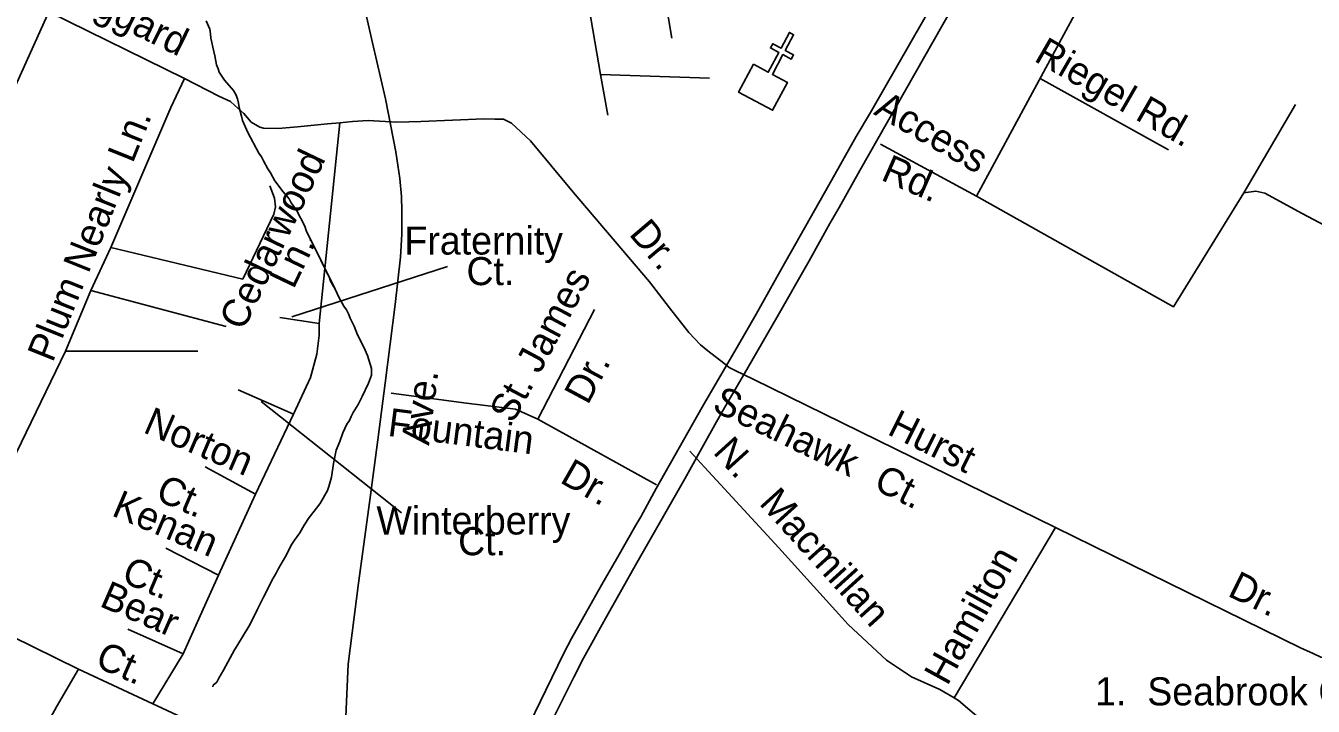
# Model space of a CAD drawing. Extents: x 2290055 to 2389491, y 66597 to 237875.
# Drawn here: x 2335553 to 2339912, y 173020 to 175324 of the extents above; entities that cross this region are included whole.
import ezdxf

# ---------------------------------------------------------------- set-up
doc = ezdxf.new("R2010")
doc.units = 0
for name, color, linetype in [('Exist Cultural Church CELL', 7, 'Continuous'), ('Exist Hydrographic Creek Single Shore', 7, 'Continuous'), ('Exist Road Non-System Type 51', 7, 'Continuous'), ('Exist Road Non-System Type 51 Label', 7, 'Continuous'), ('Exist Road Primary US Divided Attributed', 7, 'Continuous'), ('Exist Road Secondary Type 51 Attributed', 7, 'Continuous'), ('Exist Road Secondary Type 51 Label', 7, 'Continuous')]:
    doc.layers.add(name, color=color, linetype=linetype)

msp = doc.modelspace()

# ---------------------------------------------------------------- linework, layer by layer
at = {"layer": 'Exist Cultural Church CELL'}
msp.add_lwpolyline([(2338016.4, 175193.6), (2338066.6, 175166.8), (2338102.5, 175234), (2338074.3, 175249.1), (2338081.8, 175263.2), (2338110, 175248.1), (2338138.3, 175301.2), (2338152.5, 175293.6), (2338124.2, 175240.6), (2338152.4, 175225.5), (2338144.9, 175211.4), (2338116.6, 175226.5), (2338080.8, 175159.3), (2338131.6, 175132), (2338081.5, 175038.1), (2337966.2, 175099.6)], close=True, dxfattribs=at)
at = {"layer": 'Exist Hydrographic Creek Single Shore'}
for points in [[(2336164.5, 175340.1), (2336176.2, 175311.9), (2336178.5, 175297), (2336179.2, 175281.6), (2336183.5, 175267), (2336186, 175251.9), (2336193.2, 175222.1), (2336198.5, 175192), (2336204.2, 175177.9), (2336208, 175166.3), (2336216.5, 175152.9), (2336226, 175140.3), (2336256, 175104.5), (2336264.5, 175091.1), (2336269.5, 175076.9), (2336273.2, 175062.3), (2336275.2, 175047.3), (2336284, 175017.5), (2336287.2, 175002.8), (2336305, 174962.3)], [(2336305, 174962.3), (2336342.5, 174892.6), (2336351, 174879.9), (2336357.5, 174866.2), (2336372.5, 174839.7), (2336381.2, 174826.5), (2336396, 174798.9), (2336424.5, 174762.1), (2336444.5, 174738.3), (2336451.7, 174725), (2336469.2, 174699.3), (2336497.7, 174645), (2336502.7, 174630.7), (2336502.2, 174630.5), (2336601.2, 174431.7), (2336516, 174603.5), (2336517, 174595.7)], [(2336572.5, 174487.6), (2336580, 174474), (2336585.2, 174459.5), (2336592.5, 174445.5), (2336601.2, 174431.7), (2336614.5, 174403.1), (2336630, 174374.9), (2336639.2, 174361.8), (2336646.2, 174348.5), (2336652, 174334.1), (2336665.5, 174306.4), (2336676.5, 174277.2), (2336698.2, 174235.9), (2336710.5, 174207.7), (2336719.7, 174178.3), (2336723.5, 174163.6), (2336723.7, 174141.9), (2336723.4, 174141), (2336713, 174114.2), (2336692.5, 174069.1), (2336678.7, 174041.4), (2336662, 174015.2), (2336654.7, 174001.6), (2336649, 173987.4), (2336640.7, 173974.8), (2336626.5, 173946.2), (2336616, 173916), (2336604.5, 173887.2), (2336595.5, 173841.6), (2336588.2, 173795.3), (2336579.5, 173764.3), (2336574.2, 173750.1), (2336551.2, 173709), (2336542.2, 173696.2), (2336512.7, 173659), (2336496.2, 173633.6), (2336481, 173607.4), (2336462.5, 173582.4), (2336454.2, 173569.4), (2336432.7, 173526.7), (2336408.5, 173487), (2336402, 173473.2), (2336386.7, 173445.7), (2336373, 173417.7), (2336357.5, 173389.6), (2336344.7, 173361.9), (2336337.2, 173348.8), (2336324.5, 173320.8), (2336309.5, 173292.4), (2336268, 173224.1), (2336259.5, 173211.3), (2336222.7, 173142.2), (2336207, 173115.4), (2336199.7, 173101.4), (2336188.2, 173091.1), (2336186.5, 173086.4)]]:
    msp.add_lwpolyline(points, dxfattribs=at)
at = {"layer": 'Exist Road Non-System Type 51'}
for p, q in [((2337687.3, 175602.3), (2337740, 175282.1)), ((2337498.7, 175158.6), (2337431.4, 175550.1)), ((2339127.7, 175404.9), (2338771.7, 174746.6)), ((2335631.7, 175370.6), (2336090.9, 175144.9)), ((2337498.7, 175158.6), (2337867.4, 175147)), ((2337524.2, 175021.5), (2337498.7, 175158.6)), ((2339677.4, 174758.5), (2339851.7, 175057.5)), ((2338447.3, 174923.5), (2338771.7, 174746.6)), ((2335773.1, 174428), (2335841.5, 174572.8)), ((2335687.4, 174222.4), (2335773.1, 174428)), ((2335773.1, 174428), (2336232.1, 174306)), ((2335274.8, 173369.8), (2335687.4, 174222.4)), ((2335687.4, 174222.4), (2336135.4, 174222.1)), ((2337862.4, 174223.7), (2337916.4, 174181.3)), ((2337916.4, 174181.3), (2337934.1, 174167.3)), ((2337934.1, 174167.3), (2337954.7, 174157.2)), ((2337954.7, 174157.2), (2338015.3, 174127.5)), ((2337850.5, 173830), (2337800.8, 173884.1))]:
    msp.add_line(p, q, dxfattribs=at)
for points in [[(2335085.1, 174175.9), (2335132.9, 174274.7), (2335342.9, 174732.9), (2335631.7, 175370.6)], [(2336090.9, 175144.9), (2336044.6, 175046.9), (2335841.5, 174572.8)], [(2336090.9, 175144.9), (2336207.2, 175085.5), (2336246, 175067), (2336260.5, 175054.2)], [(2338987.6, 175145.8), (2339421.4, 174904.3)], [(2336260.5, 175054.2), (2336291.6, 175026.8), (2336316.7, 174997.6), (2336345.6, 174980.7), (2336357.5, 174977.2), (2336408.1, 174976), (2336473.5, 174981.8), (2336575.2, 174991.8), (2336616, 174995.5)], [(2336616, 174995.5), (2336658.9, 174999.3), (2336712.6, 175003.4), (2336809, 174997.1)], [(2336809, 174997.1), (2336890.9, 175000.3), (2337104.6, 175008.8), (2337140.7, 175008.2), (2337170.6, 175007.5), (2337197.4, 174994.4), (2337261.4, 174934.9), (2337406.5, 174760.8), (2337664.7, 174456.9), (2337732.1, 174369.4), (2337797.5, 174286), (2337837.2, 174243.5), (2337862.4, 174223.7)], [(2336546.7, 174316.4), (2336616, 174995.5)], [(2335841.5, 174572.8), (2336287.8, 174466.4), (2336393, 174686.5), (2336398.3, 174710.7), (2336395.1, 174740.8), (2336379.4, 174782.2)], [(2338771.7, 174746.6), (2339420.2, 174382.4), (2339438.7, 174372.9), (2339677.4, 174758.5)], [(2339677.4, 174758.5), (2339717.2, 174764.3), (2339747.4, 174757.3), (2339874.2, 174688.5), (2340025.4, 174608.2)], [(2337286.5, 173991.8), (2337478.1, 174363.6)], [(2336546.7, 174316.4), (2336413.8, 174336.7)], [(2336459.5, 174008.7), (2336517.7, 174133.4), (2336538.4, 174212.4), (2336546.7, 174274.8), (2336546.7, 174316.4)], [(2336459.5, 174008.7), (2336272.6, 174091.4)], [(2339039.6, 173625.6), (2338015.3, 174127.5)], [(2336790, 174079.8), (2337044.9, 174046.8), (2337211.5, 174025.9), (2337286.5, 173991.8)], [(2336330.7, 173738.4), (2336459.5, 174008.7)], [(2337286.5, 173991.8), (2337688.2, 173769.7)], [(2336330.7, 173738.4), (2336160.4, 173830.3)], [(2338696.6, 173048.3), (2338647.5, 173077.4), (2338551.9, 173119.5), (2338467.6, 173176.2), (2338336.8, 173297.1), (2338102.4, 173556), (2337891.5, 173785.6), (2337850.5, 173830)], [(2336206.1, 173464), (2336330.7, 173738.4)], [(2338696.6, 173048.3), (2339039.6, 173625.6)], [(2340702.7, 173208), (2340685.3, 173193.2), (2340675.4, 173184.9), (2340665.8, 173180.2), (2340643.8, 173179.4), (2340195.7, 173174.4), (2339995.9, 173180.6), (2339937.9, 173186.2), (2339911.1, 173199.3), (2339868.4, 173217.6), (2339039.6, 173625.6)], [(2336206.1, 173464), (2336027.5, 173555.9)], [(2336085.6, 173197.8), (2336143.8, 173326.7), (2336206.1, 173464)], [(2336085.6, 173197.8), (2335898.7, 173281.4)], [(2335983.7, 173027.9), (2336085.6, 173197.8)], [(2335732, 173145.7), (2335656.9, 173018.7), (2335533.9, 172793.9), (2335436.7, 172620.1), (2335372.8, 172509.6)], [(2339029.2, 172538.1), (2339010.7, 172597.5), (2338981.1, 172690.2), (2338939.6, 172778.8), (2338869.4, 172884), (2338795.9, 172967.1), (2338711, 173039.8), (2338696.6, 173048.3)]]:
    msp.add_lwpolyline(points, dxfattribs=at)
at = {"layer": 'Exist Road Non-System Type 51 Label'}
for points in [[(2336980.5, 174508.4), (2336454, 174339)], [(2336825.4, 173675.5), (2336350.5, 174051.9)]]:
    msp.add_lwpolyline(points, dxfattribs=at)
at = {"layer": 'Exist Road Primary US Divided Attributed'}
for points in [[(2337325.5, 172951.3), (2337372.9, 173046.2), (2337408.5, 173118.3), (2337441.8, 173183.3), (2337516.3, 173317.8), (2337621.9, 173505.6), (2337707.9, 173655.9), (2337784.5, 173790.5), (2337853.7, 173914), (2337907.7, 174011.2), (2337999.2, 174168.3), (2338095.8, 174336.3), (2338204.9, 174528.6), (2338275, 174654.5), (2338306.8, 174708.4), (2338377.2, 174834.2), (2338751.8, 175493.9)], [(2338637, 175423.5), (2338413.4, 175030.1), (2338364.3, 174949.4), (2338272.1, 174784), (2338111.6, 174500.8), (2338025.5, 174347.1), (2337965.9, 174243.3), (2337843.2, 174033.3), (2337687.7, 173757.4), (2337635.3, 173661.7), (2337618.4, 173633.3), (2337553.5, 173518.4), (2337503.8, 173432.1), (2337473.2, 173378), (2337401, 173250.1), (2337375.2, 173200.3), (2337313.4, 173074.7), (2337241, 172923.4)]]:
    msp.add_lwpolyline(points, dxfattribs=at)
at = {"layer": 'Exist Road Secondary Type 51 Attributed'}
for points in [[(2335861.2, 179276.2), (2336236.2, 177515.4), (2336474.8, 176435.3), (2336564.5, 176018.3), (2336684.7, 175455.8), (2336727.5, 175265.7), (2336770.7, 175077), (2336806.3, 174897.3), (2336819.8, 174806.8), (2336825.7, 174745.5), (2336826.1, 174696.9), (2336826.1, 174618.1), (2336821.6, 174540.2), (2336803.6, 174380.3), (2336769.8, 174113.7), (2336745.5, 173922.2), (2336717.6, 173718.2), (2336679.5, 173437.4), (2336644.2, 173162.8), (2336624.3, 172705.1)], [(2336624.3, 172705.1), (2336519.5, 172760.2), (2336348.3, 172840.3), (2336188.5, 172929.8), (2336173.1, 172937.3), (2336082.4, 172981.7), (2335732, 173145.7), (2335274.8, 173369.8), (2335081, 173464.2), (2334804.6, 173623.3), (2334602.1, 173739.3), (2334163.2, 174006.2), (2333999.4, 174099.5), (2333934.2, 174129.1), (2333830.6, 174167), (2333747.7, 174189.6), (2333610.9, 174212.4), (2333548.5, 174221.8), (2333248.9, 174262.1), (2332852.4, 174320.2), (2332771.8, 174333.1), (2331540.9, 174494.5)]]:
    msp.add_lwpolyline(points, dxfattribs=at)

# ---------------------------------------------------------------- texts
at = {"layer": 'Exist Road Non-System Type 51 Label'}
for s, rotation, p in [('Hoggard', 333.8296, (2335634.6, 175433.6)), ('Riegel Rd.', 329.9948, (2338962.8, 175206.9)), ('Access', 329.9948, (2338420.4, 175025.7)), ('Plum Nearly Ln.', 68.1208, (2335644.2, 174180.9)), ('Cedarwood', 64.4622, (2336290.1, 174288.2)), ('Rd.', 336.3612, (2338444.5, 174803.5)), ('Dr.', 310.3533, (2337592.5, 174617.9)), ('Ln.', 64.4622, (2336459.6, 174429.2)), ('St. James', 61.8406, (2337202.5, 173974.4)), ('Dr.', 61.8406, (2337455.7, 174037.4)), ('Seahawk', 334.2188, (2337872.7, 174022.7)), ('Norton', 336.8028, (2335946.8, 173948.7)), ('Fountain', 352.6791, (2336776, 173935.9)), ('Hurst', 333.4834, (2338466, 173942.8)), ('N.   Macmillan', 312.1621, (2337876.7, 173878.5)), ('Dr.', 330.2144, (2337357.6, 173779.8)), ('Ct.', 333.5292, (2338419.1, 173757.7)), ('Ct.', 336.8028, (2335988.2, 173720.5)), ('Kenan', 337.0363, (2335840.2, 173667.2)), ('Ct.', 337.0363, (2335872.8, 173443.3)), ('Hamilton', 61.1292, (2338673.2, 173086.5)), ('Dr.', 333.7898, (2339618.1, 173395.6)), ('Bear', 336.371, (2335799.3, 173360.4)), ('Ct.', 336.371, (2335783.6, 173156.1))]:
    msp.add_text(s, height=95, rotation=rotation, dxfattribs=at).set_placement(p)
for s, p in [('Fraternity', (2336835.1, 174549.3)), ('Ct.', (2337045.2, 174445.8)), ('Winterberry', (2336740.5, 173601.6)), ('Ct.', (2337017, 173531.5)), ('1.  Seabrook Ct.', (2339173.4, 173023.1))]:
    msp.add_text(s, height=95, dxfattribs=at).set_placement(p)
at = {"layer": 'Exist Road Secondary Type 51 Label'}
msp.add_text('Ave.', height=95, rotation=82.7495, dxfattribs=at).set_placement((2336918.3, 173901.2))

doc.saveas('drawing.dxf')
